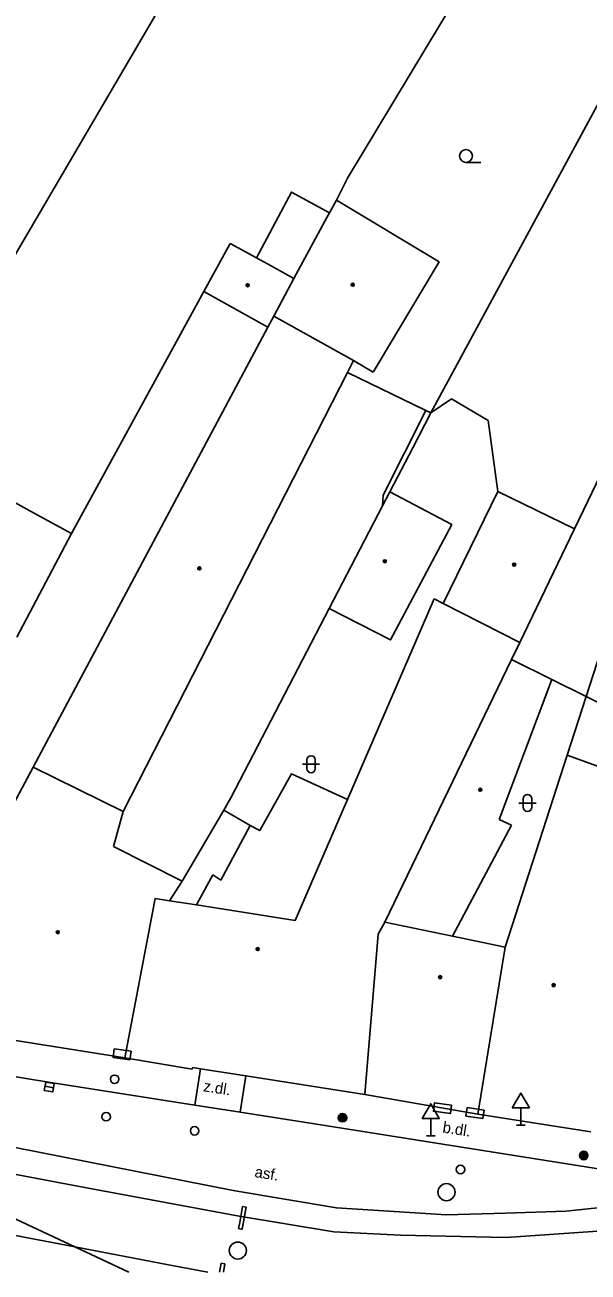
# Model space of a CAD drawing. Extents: x -596229 to -595156, y -1161237 to -1159376.
# Drawn here: x -596153.9 to -596121, y -1161235.4 to -1161162.4 of the extents above; entities that cross this region are included whole.
import ezdxf

# ---------------------------------------------------------------- set-up
doc = ezdxf.new("R2010")
doc.units = 0
for name, color, linetype in [('DOP - budovy nerozlisene - VP', 7, 'Continuous'), ('DOP - kresba z DSPS bez souradnic', 7, 'Continuous'), ('DOP - rozhrani ploch obecne', 7, 'Continuous'), ('kanalizace - povrch.  znaky - skut. velikost', 7, 'Continuous'), ('Level 24', 7, 'Continuous'), ('Level 25', 7, 'Continuous'), ('Level 27', 7, 'Continuous'), ('Level 28', 7, 'Continuous'), ('Level 34', 7, 'Continuous'), ('Level 36', 7, 'Continuous'), ('Level 39', 7, 'Continuous'), ('TM - budovy zdene_ betonove - VP', 7, 'Continuous'), ('TM - komunikace - VP', 7, 'Continuous'), ('TM - letecke snimky - pomocna linie', 7, 'Continuous'), ('TM - MHD - osa koleji', 7, 'Continuous'), ('TM - popis povrchu', 7, 'Continuous'), ('TM - rozhrani mezi zpev. plochami mezi sebou - VP', 7, 'Continuous')]:
    doc.layers.add(name, color=color, linetype=linetype)

msp = doc.modelspace()

# ---------------------------------------------------------------- linework, layer by layer
at = {"layer": 'DOP - budovy nerozlisene - VP'}
for points in [[(-596133.02, -1161190.55), (-596132.59, -1161189.73)], [(-596136.14, -1161196.57), (-596133.02, -1161190.55)]]:
    msp.add_lwpolyline(points, dxfattribs=at)
at = {"layer": 'DOP - kresba z DSPS bez souradnic'}
for points in [[(-596132.99, -1161189.93), (-596130.49, -1161184.97)], [(-596133.02, -1161190.55), (-596132.99, -1161189.93)], [(-596140.77, -1161209.27), (-596142.32, -1161208.37)], [(-596142.48, -1161212.47), (-596140.77, -1161209.27)], [(-596143.91, -1161213.92), (-596142.96, -1161212.16)], [(-596142.96, -1161212.16), (-596142.48, -1161212.47)]]:
    msp.add_lwpolyline(points, dxfattribs=at)
at = {"layer": 'DOP - rozhrani ploch obecne'}
for points in [[(-596157.54, -1161181), (-596131.83, -1161137.06)], [(-596125.17, -1161154.89), (-596135.07, -1161171.38)], [(-596130.2, -1161185.12), (-596116.64, -1161160.03)], [(-596135.72, -1161172.65), (-596135.07, -1161171.38)], [(-596130.49, -1161184.97), (-596135.08, -1161182.75)], [(-596130.2, -1161185.12), (-596128.98, -1161184.3)], [(-596128.98, -1161184.3), (-596126.85, -1161185.56)], [(-596121.79, -1161191.9), (-596118.16, -1161184.37)], [(-596130.2, -1161185.12), (-596131.25, -1161187.16), (-596132.59, -1161189.73)], [(-596130.2, -1161185.12), (-596130.49, -1161184.97)], [(-596115.79, -1161185.3), (-596121.1, -1161201.72)], [(-596126.85, -1161185.56), (-596126.27, -1161189.72)], [(-596141.9, -1161207.65), (-596136.14, -1161196.57)], [(-596123.11, -1161200.73), (-596121.1, -1161201.72)], [(-596121.1, -1161201.72), (-596122.21, -1161205.16)], [(-596121.1, -1161201.72), (-596116.99, -1161203.77)], [(-596142.32, -1161208.37), (-596141.9, -1161207.65)], [(-596144.75, -1161212.53), (-596142.32, -1161208.37)]]:
    msp.add_lwpolyline(points, dxfattribs=at)
at = {"layer": 'kanalizace - povrch.  znaky - skut. velikost'}
for points in [[(-596141.21, -1161231.58), (-596141.38, -1161232.51), (-596141.45, -1161232.87)], [(-596141, -1161231.62), (-596141.21, -1161231.58)], [(-596141.12, -1161232.26), (-596141, -1161231.62)], [(-596141.45, -1161232.87), (-596141.3, -1161232.9), (-596141.24, -1161232.91)], [(-596141.24, -1161232.91), (-596141.12, -1161232.26)], [(-596142.46, -1161234.9), (-596142.556, -1161235.417)], [(-596142.25, -1161234.94), (-596142.46, -1161234.9)], [(-596142.339, -1161235.417), (-596142.25, -1161234.94)]]:
    msp.add_lwpolyline(points, dxfattribs=at)
at = {"layer": 'Level 24'}
for points in [[(-596147.733, -1161222.492), (-596148.724, -1161222.353), (-596148.793, -1161222.848), (-596147.803, -1161222.987)], [(-596128.983, -1161225.642), (-596129.974, -1161225.503), (-596130.043, -1161225.998), (-596129.053, -1161226.137)], [(-596128.141, -1161226.281), (-596127.153, -1161226.435), (-596127.076, -1161225.941), (-596128.063, -1161225.787)]]:
    msp.add_lwpolyline(points, close=True, dxfattribs=at)
at = {"layer": 'Level 25'}
for centre, radius in [((-596135.36, -1161226.38), 0.25), ((-596135.36, -1161226.38), 0.2), ((-596135.36, -1161226.38), 0.15), ((-596135.36, -1161226.38), 0.1), ((-596135.36, -1161226.38), 0.05), ((-596121.25, -1161228.59), 0.25), ((-596121.25, -1161228.59), 0.2), ((-596121.25, -1161228.59), 0.15), ((-596121.25, -1161228.59), 0.1), ((-596121.25, -1161228.59), 0.05)]:
    msp.add_circle(centre, radius, dxfattribs=at)
at = {"layer": 'Level 27'}
msp.add_line((-596152.776, -1161224.538), (-596152.284, -1161224.622), dxfattribs=at)
msp.add_lwpolyline([(-596152.818, -1161224.785), (-596152.325, -1161224.868), (-596152.242, -1161224.375), (-596152.735, -1161224.292)], close=True, dxfattribs=at)
for centre in [(-596129.28, -1161230.74), (-596141.49, -1161234.16)]:
    msp.add_circle(centre, 0.5, dxfattribs=at)
at = {"layer": 'Level 28'}
for centre in [(-596148.7, -1161224.13), (-596149.2, -1161226.32), (-596144.02, -1161227.15), (-596128.46, -1161229.41)]:
    msp.add_circle(centre, 0.25, dxfattribs=at)
at = {"layer": 'Level 34'}
for p, q in [((-596124.93, -1161225.802), (-596124.93, -1161226.82)), ((-596130.2, -1161226.432), (-596130.2, -1161227.45)), ((-596125.18, -1161226.82), (-596124.68, -1161226.82)), ((-596130.45, -1161227.45), (-596129.95, -1161227.45))]:
    msp.add_line(p, q, dxfattribs=at)
for points in [[(-596130.7, -1161226.432), (-596129.7, -1161226.432), (-596130.2, -1161225.566)], [(-596125.43, -1161225.802), (-596124.43, -1161225.802), (-596124.93, -1161224.936)]]:
    msp.add_lwpolyline(points, close=True, dxfattribs=at)
at = {"layer": 'Level 36'}
for p, q in [((-596128.14, -1161170.445), (-596127.265, -1161170.445)), ((-596137.706, -1161205.686), (-596136.706, -1161205.686)), ((-596137.456, -1161205.436), (-596137.456, -1161205.936)), ((-596136.956, -1161205.436), (-596136.956, -1161205.936)), ((-596125.036, -1161207.956), (-596124.036, -1161207.956)), ((-596124.786, -1161207.706), (-596124.786, -1161208.206)), ((-596124.286, -1161207.706), (-596124.286, -1161208.206))]:
    msp.add_line(p, q, dxfattribs=at)
msp.add_circle((-596128.14, -1161170.07), 0.375, dxfattribs=at)
for centre, start, end in [((-596137.206, -1161205.436), 0, 180), ((-596137.206, -1161205.936), 180, 0), ((-596124.536, -1161207.706), 0, 180), ((-596124.536, -1161208.206), 180, 0)]:
    msp.add_arc(centre, 0.25, start, end, dxfattribs=at)
at = {"layer": 'Level 39'}
for centre, radius in [((-596140.92, -1161177.64), 0.09), ((-596140.92, -1161177.64), 0.0398), ((-596134.77, -1161177.61), 0.09), ((-596134.77, -1161177.61), 0.0398), ((-596143.74, -1161194.22), 0.09), ((-596143.74, -1161194.22), 0.0398), ((-596132.89, -1161193.8), 0.09), ((-596132.89, -1161193.8), 0.0398), ((-596125.32, -1161194), 0.09), ((-596125.32, -1161194), 0.0398), ((-596127.3, -1161207.18), 0.09), ((-596127.3, -1161207.18), 0.0398), ((-596152.03, -1161215.52), 0.09), ((-596152.03, -1161215.52), 0.0398), ((-596140.33, -1161216.51), 0.09), ((-596140.33, -1161216.51), 0.0398), ((-596129.65, -1161218.15), 0.09), ((-596129.65, -1161218.15), 0.0398), ((-596123.01, -1161218.62), 0.09), ((-596123.01, -1161218.62), 0.0398)]:
    msp.add_circle(centre, radius, dxfattribs=at)
at = {"layer": 'TM - budovy zdene_ betonove - VP'}
for points in [[(-596136.13, -1161173.41), (-596135.72, -1161172.65)], [(-596129.7, -1161176.26), (-596135.72, -1161172.65)], [(-596138.21, -1161177.25), (-596136.28, -1161173.68)], [(-596136.28, -1161173.68), (-596136.13, -1161173.41)], [(-596141.94, -1161175.19), (-596143.48, -1161178.01)], [(-596140.39, -1161176.04), (-596141.94, -1161175.19)], [(-596139.57, -1161176.48), (-596140.39, -1161176.04)], [(-596138.21, -1161177.25), (-596139.57, -1161176.48)], [(-596133.58, -1161182.72), (-596129.7, -1161176.26)], [(-596139.39, -1161179.46), (-596138.21, -1161177.25)], [(-596151.23, -1161192.18), (-596143.48, -1161178.01)], [(-596143.48, -1161178.01), (-596139.73, -1161180.09)], [(-596139.39, -1161179.46), (-596139.73, -1161180.09)], [(-596134.73, -1161182.04), (-596139.39, -1161179.46)], [(-596153.47, -1161205.85), (-596139.73, -1161180.09)], [(-596135.08, -1161182.75), (-596134.73, -1161182.04)], [(-596134.73, -1161182.04), (-596133.58, -1161182.72)], [(-596135.08, -1161182.75), (-596148.2, -1161208.45)], [(-596153.27, -1161191.06), (-596156.61, -1161189.23)], [(-596126.27, -1161189.72), (-596129.48, -1161196.28)], [(-596121.79, -1161191.9), (-596126.27, -1161189.72)], [(-596153.27, -1161191.06), (-596151.23, -1161192.18)], [(-596124.98, -1161198.55), (-596121.79, -1161191.9)], [(-596154.43, -1161198.24), (-596151.23, -1161192.18)], [(-596135.07, -1161207.74), (-596130, -1161196.01)], [(-596129.48, -1161196.28), (-596130, -1161196.01)], [(-596129.48, -1161196.28), (-596124.98, -1161198.55)], [(-596124.98, -1161198.55), (-596125.47, -1161199.56)], [(-596132.89, -1161214.94), (-596125.47, -1161199.56)], [(-596125.47, -1161199.56), (-596123.11, -1161200.73)], [(-596123.11, -1161200.73), (-596126.19, -1161208.93)], [(-596122.21, -1161205.16), (-596125.84, -1161216.4)], [(-596122.21, -1161205.16), (-596117.75, -1161206.77)], [(-596156.7, -1161211.91), (-596153.47, -1161205.85)], [(-596153.47, -1161205.85), (-596148.2, -1161208.45)], [(-596138.13, -1161214.83), (-596135.07, -1161207.74)], [(-596148.2, -1161208.45), (-596148.77, -1161210.51)], [(-596125.47, -1161209.26), (-596128.92, -1161215.76)], [(-596126.19, -1161208.93), (-596125.47, -1161209.26)], [(-596148.77, -1161210.51), (-596144.75, -1161212.53)], [(-596145.49, -1161213.68), (-596144.75, -1161212.53)], [(-596148.1, -1161222.87), (-596146.32, -1161213.54)], [(-596146.32, -1161213.54), (-596145.49, -1161213.68)], [(-596145.49, -1161213.68), (-596143.91, -1161213.92)], [(-596143.91, -1161213.92), (-596138.13, -1161214.83)], [(-596132.89, -1161214.94), (-596133.28, -1161215.63)], [(-596128.92, -1161215.76), (-596132.89, -1161214.94)], [(-596134.05, -1161225.02), (-596133.28, -1161215.63)], [(-596128.92, -1161215.76), (-596125.84, -1161216.4)], [(-596125.84, -1161216.4), (-596127.44, -1161226.17)], [(-596148.1, -1161222.87), (-596158.81, -1161221.17)], [(-596144.16, -1161223.54), (-596148.1, -1161222.87)], [(-596144.14, -1161223.44), (-596144.16, -1161223.54)], [(-596143.67, -1161223.52), (-596144.14, -1161223.44)], [(-596141.03, -1161223.93), (-596143.67, -1161223.52)], [(-596134.05, -1161225.02), (-596141.03, -1161223.93)], [(-596127.44, -1161226.17), (-596134.05, -1161225.02)], [(-596120.83, -1161227.2), (-596127.44, -1161226.17)]]:
    msp.add_lwpolyline(points, dxfattribs=at)
at = {"layer": 'TM - komunikace - VP'}
for points in [[(-596155.43, -1161223.84), (-596152.57, -1161224.3), (-596144, -1161225.64)], [(-596144, -1161225.64), (-596141.36, -1161226.05)], [(-596141.36, -1161226.05), (-596136.63, -1161226.79), (-596120.26, -1161229.4), (-596118.15, -1161229.76)]]:
    msp.add_lwpolyline(points, dxfattribs=at)
at = {"layer": 'TM - letecke snimky - pomocna linie'}
for points in [[(-596140.39, -1161176.04), (-596138.36, -1161172.19), (-596136.13, -1161173.41)], [(-596136.14, -1161196.57), (-596132.55, -1161198.41), (-596128.97, -1161191.65), (-596132.59, -1161189.73)], [(-596140.77, -1161209.27), (-596140.21, -1161209.57), (-596138.36, -1161206.24), (-596135.07, -1161207.74)], [(-596155.93, -1161227.86), (-596141.76, -1161230.65), (-596135.72, -1161231.66), (-596129.28, -1161232.06), (-596125.83, -1161231.97), (-596122.3, -1161231.85), (-596119.14, -1161231.52), (-596114.37, -1161230.84)]]:
    msp.add_lwpolyline(points, dxfattribs=at)
at = {"layer": 'TM - MHD - osa koleji'}
for points in [[(-596141.41, -1161232.15), (-596150.34, -1161230.49), (-596156.55, -1161229.32), (-596165.59, -1161227.53), (-596169.41, -1161226.83), (-596178.87, -1161225.02)], [(-596187.34, -1161227.09), (-596170.76, -1161230.19), (-596160.07, -1161232.25), (-596155.43, -1161233.11), (-596151.04, -1161233.94), (-596145.55, -1161234.99), (-596143.78, -1161235.32)], [(-596151.04, -1161233.94), (-596155.4, -1161231.89), (-596158.12, -1161230.61), (-596159.97, -1161229.78), (-596163.45, -1161228.47), (-596166.22, -1161227.6), (-596169.41, -1161226.83)], [(-596096.14, -1161226.89), (-596108.7, -1161231.16), (-596114.46, -1161232.35), (-596120.14, -1161233.01), (-596125.79, -1161233.4), (-596131.97, -1161233.25), (-596135.88, -1161233.06), (-596141.41, -1161232.15)], [(-596151.04, -1161233.94), (-596147.879, -1161235.417)], [(-596143.78, -1161235.32), (-596143.249, -1161235.417)]]:
    msp.add_lwpolyline(points, dxfattribs=at)
at = {"layer": 'TM - rozhrani mezi zpev. plochami mezi sebou - VP'}
for points in [[(-596143.67, -1161223.52), (-596144, -1161225.64)], [(-596141.36, -1161226.05), (-596141.03, -1161223.93)]]:
    msp.add_lwpolyline(points, dxfattribs=at)

# ---------------------------------------------------------------- texts
at = {"layer": 'TM - popis povrchu'}
for s, rotation, p in [('z.dl.', 351.12, (-596143.54, -1161224.83)), ('b.dl.', 350.99521, (-596129.54, -1161227.24)), ('asf.', 350.66, (-596140.54, -1161229.85))]:
    msp.add_text(s, height=0.65, rotation=rotation, dxfattribs=at).set_placement(p)

doc.saveas('drawing.dxf')
